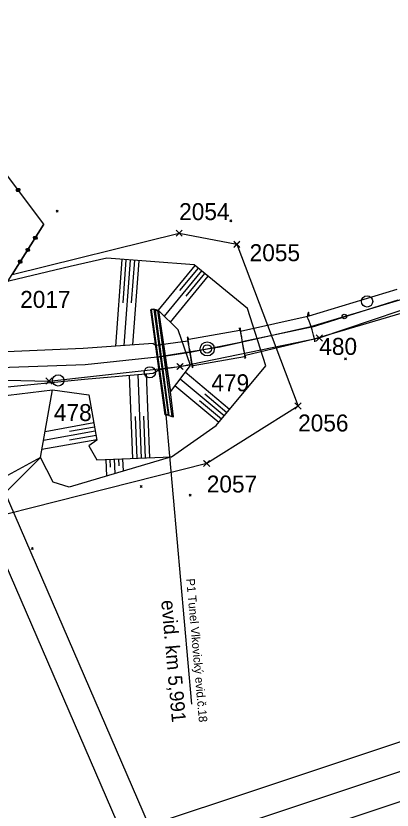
# Model space of a CAD drawing. Extents: x -866402 to -860377, y -1041908 to -1038598.
# Drawn here: x -864478.7 to -864412.1, y -1041549.4 to -1041408.8 of the extents above; entities that cross this region are included whole.
import ezdxf

# ---------------------------------------------------------------- set-up
doc = ezdxf.new("R2010")
doc.units = 0
for name, color, linetype in [('PS 02 trasa', 7, 'Continuous'), ('SZDC', 7, 'Continuous'), ('Vrstva 1', 7, 'Continuous'), ('Vrstva 18', 7, 'Continuous'), ('Vrstva 22', 7, 'Continuous'), ('Vrstva 43', 7, 'Continuous'), ('Vrstva 48', 7, 'Continuous'), ('Vrstva 49', 7, 'Continuous'), ('Vrstva 55', 7, 'Continuous'), ('Vrstva 60', 7, 'Continuous'), ('Vrstva 7', 7, 'Continuous')]:
    doc.layers.add(name, color=color, linetype=linetype)

msp = doc.modelspace()

# ---------------------------------------------------------------- linework, layer by layer
at = {"layer": 'PS 02 trasa'}
msp.add_lwpolyline([(-864722.99, -1041290.93), (-864709.89, -1041312.26), (-864696.82, -1041333.46), (-864683.65, -1041354.84), (-864669.99, -1041375.84), (-864670.05, -1041375.75), (-864654.2, -1041396.06), (-864636.99, -1041413.96), (-864617.09, -1041430.25), (-864595.73, -1041443.85), (-864573.11, -1041455.14), (-864549.39, -1041463.85), (-864525.46, -1041469.72), (-864500.14, -1041472.83), (-864472.89, -1041473.44), (-864449.7, -1041470.86), (-864425.04, -1041465.8), (-864401.28, -1041457.79)], dxfattribs=at)
at = {"layer": 'SZDC'}
msp.add_lwpolyline([(-864479.39, -1041454.55), (-864449.85, -1041447.26), (-864439.64, -1041449.22), (-864428.79, -1041477.86), (-864444.96, -1041488.02), (-864511.18, -1041504.77)], dxfattribs=at)
at = {"layer": 'Vrstva 1'}
for p, q in [((-864473.78, -1041445.69), (-864485.82, -1041429.74)), ((-864473.78, -1041445.69), (-864485.82, -1041429.74)), ((-864478.62, -1041439.45), (-864478.46, -1041439.33)), ((-864478.62, -1041439.45), (-864478.46, -1041439.33)), ((-864478.46, -1041439.33), (-864478.18, -1041439.37)), ((-864478.46, -1041439.33), (-864478.18, -1041439.37)), ((-864478.18, -1041439.37), (-864478.06, -1041439.53)), ((-864478.18, -1041439.37), (-864478.06, -1041439.53)), ((-864478.66, -1041439.73), (-864478.62, -1041439.45)), ((-864478.66, -1041439.73), (-864478.62, -1041439.45)), ((-864478.53, -1041439.89), (-864478.66, -1041439.73)), ((-864478.53, -1041439.89), (-864478.66, -1041439.73)), ((-864478.58, -1041439.67), (-864478.26, -1041439.43)), ((-864478.58, -1041439.67), (-864478.26, -1041439.43)), ((-864478.56, -1041439.53), (-864478.58, -1041439.67)), ((-864478.56, -1041439.53), (-864478.58, -1041439.67)), ((-864478.4, -1041439.41), (-864478.56, -1041439.53)), ((-864478.4, -1041439.41), (-864478.56, -1041439.53)), ((-864478.25, -1041439.93), (-864478.53, -1041439.89)), ((-864478.25, -1041439.93), (-864478.53, -1041439.89)), ((-864478.2, -1041439.51), (-864478.52, -1041439.75)), ((-864478.2, -1041439.51), (-864478.52, -1041439.75)), ((-864478.14, -1041439.59), (-864478.45, -1041439.83)), ((-864478.14, -1041439.59), (-864478.45, -1041439.83)), ((-864478.45, -1041439.83), (-864478.31, -1041439.85)), ((-864478.45, -1041439.83), (-864478.31, -1041439.85)), ((-864478.31, -1041439.85), (-864478.16, -1041439.73)), ((-864478.31, -1041439.85), (-864478.16, -1041439.73)), ((-864478.26, -1041439.43), (-864478.14, -1041439.59)), ((-864478.26, -1041439.43), (-864478.14, -1041439.59)), ((-864478.09, -1041439.81), (-864478.25, -1041439.93)), ((-864478.09, -1041439.81), (-864478.25, -1041439.93)), ((-864478.06, -1041439.53), (-864478.09, -1041439.81)), ((-864478.06, -1041439.53), (-864478.09, -1041439.81)), ((-864473.78, -1041445.69), (-864479.39, -1041454.55)), ((-864473.78, -1041445.69), (-864479.39, -1041454.55)), ((-864475.5, -1041447.85), (-864475.23, -1041447.79)), ((-864475.5, -1041447.85), (-864475.23, -1041447.79)), ((-864475.23, -1041447.79), (-864475.06, -1041447.89)), ((-864475.23, -1041447.79), (-864475.06, -1041447.89)), ((-864475.61, -1041448.02), (-864475.5, -1041447.85)), ((-864475.61, -1041448.02), (-864475.5, -1041447.85)), ((-864475.55, -1041448.29), (-864475.61, -1041448.02)), ((-864475.55, -1041448.29), (-864475.61, -1041448.02)), ((-864475.38, -1041448.4), (-864475.55, -1041448.29)), ((-864475.38, -1041448.4), (-864475.55, -1041448.29)), ((-864475.53, -1041448.07), (-864475.42, -1041447.9)), ((-864475.53, -1041448.07), (-864475.42, -1041447.9)), ((-864475.19, -1041448.28), (-864475.53, -1041448.07)), ((-864475.19, -1041448.28), (-864475.53, -1041448.07)), ((-864475.49, -1041448.21), (-864475.33, -1041448.32)), ((-864475.49, -1041448.21), (-864475.33, -1041448.32)), ((-864475.47, -1041447.99), (-864475.14, -1041448.2)), ((-864475.47, -1041447.99), (-864475.14, -1041448.2)), ((-864475.42, -1041447.9), (-864475.08, -1041448.11)), ((-864475.42, -1041447.9), (-864475.08, -1041448.11)), ((-864475.1, -1041448.34), (-864475.38, -1041448.4)), ((-864475.1, -1041448.34), (-864475.38, -1041448.4)), ((-864475.33, -1041448.32), (-864475.19, -1041448.28)), ((-864475.33, -1041448.32), (-864475.19, -1041448.28)), ((-864475.11, -1041447.98), (-864475.28, -1041447.87)), ((-864475.11, -1041447.98), (-864475.28, -1041447.87)), ((-864475.08, -1041448.11), (-864475.11, -1041447.98)), ((-864475.08, -1041448.11), (-864475.11, -1041447.98)), ((-864475, -1041448.17), (-864475.1, -1041448.34)), ((-864475, -1041448.17), (-864475.1, -1041448.34)), ((-864475.06, -1041447.89), (-864475, -1041448.17)), ((-864475.06, -1041447.89), (-864475, -1041448.17)), ((-864476.95, -1041450.13), (-864476.84, -1041449.96)), ((-864476.95, -1041450.13), (-864476.84, -1041449.96)), ((-864476.89, -1041450.41), (-864476.95, -1041450.13)), ((-864476.89, -1041450.41), (-864476.95, -1041450.13)), ((-864476.72, -1041450.51), (-864476.89, -1041450.41)), ((-864476.72, -1041450.51), (-864476.89, -1041450.41)), ((-864476.86, -1041450.18), (-864476.76, -1041450.01)), ((-864476.86, -1041450.18), (-864476.76, -1041450.01)), ((-864476.53, -1041450.4), (-864476.86, -1041450.18)), ((-864476.53, -1041450.4), (-864476.86, -1041450.18)), ((-864476.84, -1041449.96), (-864476.57, -1041449.9)), ((-864476.84, -1041449.96), (-864476.57, -1041449.9)), ((-864476.83, -1041450.32), (-864476.66, -1041450.43)), ((-864476.83, -1041450.32), (-864476.66, -1041450.43)), ((-864476.81, -1041450.1), (-864476.47, -1041450.31)), ((-864476.81, -1041450.1), (-864476.47, -1041450.31)), ((-864476.76, -1041450.01), (-864476.42, -1041450.23)), ((-864476.76, -1041450.01), (-864476.42, -1041450.23)), ((-864476.44, -1041450.45), (-864476.72, -1041450.51)), ((-864476.44, -1041450.45), (-864476.72, -1041450.51)), ((-864476.66, -1041450.43), (-864476.53, -1041450.4)), ((-864476.66, -1041450.43), (-864476.53, -1041450.4)), ((-864476.45, -1041450.09), (-864476.62, -1041449.98)), ((-864476.45, -1041450.09), (-864476.62, -1041449.98)), ((-864476.57, -1041449.9), (-864476.4, -1041450.01)), ((-864476.57, -1041449.9), (-864476.4, -1041450.01)), ((-864476.42, -1041450.23), (-864476.45, -1041450.09)), ((-864476.42, -1041450.23), (-864476.45, -1041450.09)), ((-864476.33, -1041450.28), (-864476.44, -1041450.45)), ((-864476.33, -1041450.28), (-864476.44, -1041450.45)), ((-864476.4, -1041450.01), (-864476.33, -1041450.28)), ((-864476.4, -1041450.01), (-864476.33, -1041450.28)), ((-864478.18, -1041452.07), (-864477.9, -1041452.01)), ((-864478.18, -1041452.07), (-864477.9, -1041452.01)), ((-864477.9, -1041452.01), (-864477.73, -1041452.12)), ((-864477.9, -1041452.01), (-864477.73, -1041452.12)), ((-864478.29, -1041452.24), (-864478.18, -1041452.07)), ((-864478.29, -1041452.24), (-864478.18, -1041452.07)), ((-864478.22, -1041452.52), (-864478.29, -1041452.24)), ((-864478.22, -1041452.52), (-864478.29, -1041452.24)), ((-864478.05, -1041452.62), (-864478.22, -1041452.52)), ((-864478.05, -1041452.62), (-864478.22, -1041452.52)), ((-864478.2, -1041452.3), (-864478.09, -1041452.13)), ((-864478.2, -1041452.3), (-864478.09, -1041452.13)), ((-864477.86, -1041452.51), (-864478.2, -1041452.3)), ((-864477.86, -1041452.51), (-864478.2, -1041452.3)), ((-864478.17, -1041452.43), (-864478, -1041452.54)), ((-864478.17, -1041452.43), (-864478, -1041452.54)), ((-864478.15, -1041452.21), (-864477.81, -1041452.42)), ((-864478.15, -1041452.21), (-864477.81, -1041452.42)), ((-864478.09, -1041452.13), (-864477.76, -1041452.34)), ((-864478.09, -1041452.13), (-864477.76, -1041452.34)), ((-864477.78, -1041452.56), (-864478.05, -1041452.62)), ((-864477.78, -1041452.56), (-864478.05, -1041452.62)), ((-864478, -1041452.54), (-864477.86, -1041452.51)), ((-864478, -1041452.54), (-864477.86, -1041452.51)), ((-864477.79, -1041452.2), (-864477.96, -1041452.09)), ((-864477.79, -1041452.2), (-864477.96, -1041452.09)), ((-864477.76, -1041452.34), (-864477.79, -1041452.2)), ((-864477.76, -1041452.34), (-864477.79, -1041452.2)), ((-864477.67, -1041452.39), (-864477.78, -1041452.56)), ((-864477.67, -1041452.39), (-864477.78, -1041452.56)), ((-864477.73, -1041452.12), (-864477.67, -1041452.39)), ((-864477.73, -1041452.12), (-864477.67, -1041452.39))]:
    msp.add_line(p, q, dxfattribs=at)
for points in [[(-865224.28, -1040522.07), (-864724.07, -1041678.52), (-864451.49, -1041560.62), (-864951.69, -1040404.17)], [(-864954.3, -1040410.74), (-864458.06, -1041558.01), (-864721.47, -1041671.94), (-865217.7, -1040524.67)], [(-864678.84, -1041637.08), (-863881.88, -1041371.71), (-863975.7, -1041089.93), (-864772.67, -1041355.3)], [(-863888.2, -1041368.54), (-864675.68, -1041630.76), (-864766.35, -1041358.47), (-863978.87, -1041096.25)], [(-864672.52, -1041624.44), (-864089.02, -1041430.15), (-864176.53, -1041167.33), (-864760.03, -1041361.63)]]:
    msp.add_lwpolyline(points, close=True, dxfattribs=at)
msp.add_lwpolyline([(-864660.55, -1041384.31), (-864648.76, -1041398.29), (-864637.32, -1041409.88), (-864628.74, -1041417.57), (-864614.31, -1041428.89), (-864608.46, -1041432.98), (-864598.06, -1041439.57), (-864596.17, -1041440.69), (-864581.14, -1041448.68), (-864566.16, -1041455.3), (-864550.67, -1041460.81), (-864535, -1041465.12), (-864518.28, -1041468.45), (-864503.16, -1041470.3), (-864484.93, -1041471.16), (-864466.46, -1041470.5), (-864453.72, -1041469.17), (-864442.57, -1041467.38), (-864426.53, -1041463.8), (-864410.77, -1041459.05), (-864395.41, -1041453.49), (-864380.31, -1041447.45), (-864365.19, -1041441.22)], dxfattribs=at)
msp.add_circle((-864420.61, -1041462.02), 0.4, dxfattribs=at)
at = {"layer": 'Vrstva 18'}
msp.add_line((-864453.52, -1041460.92), (-864451.4, -1041475.34), dxfattribs=at)
at = {"layer": 'Vrstva 22'}
for p, q in [((-864426.84, -1041461.87), (-864411.27, -1041457.19)), ((-864426.44, -1041463.92), (-864411.08, -1041459.06)), ((-864452.34, -1041479.41), (-864454.88, -1041460.81)), ((-864454.78, -1041460.76), (-864452.23, -1041479.39)), ((-864454.78, -1041460.76), (-864454.42, -1041464.2)), ((-864454.3, -1041460.7), (-864451.82, -1041479.39)), ((-864451.59, -1041479.52), (-864454.02, -1041460.98)), ((-864453.65, -1041460.96), (-864451.13, -1041479.7)), ((-864438.97, -1041464.58), (-864426.84, -1041461.87)), ((-864425.92, -1041465.95), (-864410.54, -1041461.4)), ((-864454.42, -1041464.2), (-864453.97, -1041467.09)), ((-864448.14, -1041466), (-864439.08, -1041464.43)), ((-864439.08, -1041464.43), (-864438.97, -1041464.58)), ((-864426.44, -1041463.92), (-864438.7, -1041466.47)), ((-864448.3, -1041466.3), (-864448.14, -1041466)), ((-864438.13, -1041468.84), (-864425.92, -1041465.95)), ((-864453.97, -1041467.09), (-864448.3, -1041466.3)), ((-864447.89, -1041468.33), (-864438.72, -1041466.48)), ((-864453.72, -1041469.2), (-864447.92, -1041468.33)), ((-864438.29, -1041469.09), (-864438.13, -1041468.84)), ((-864447.35, -1041470.67), (-864438.29, -1041469.09)), ((-864453.41, -1041471.4), (-864447.57, -1041470.5)), ((-864453.41, -1041471.4), (-864452.23, -1041479.39)), ((-864447.57, -1041470.5), (-864447.35, -1041470.67)), ((-864452.2, -1041479.4), (-864447.64, -1041530.6))]:
    msp.add_line(p, q, dxfattribs=at)
for points in [[(-864452.34, -1041479.4), (-864454.88, -1041460.81), (-864454.3, -1041460.7)], [(-864454.88, -1041460.81), (-864454.88, -1041460.81), (-864454.78, -1041460.76), (-864454.3, -1041460.7)], [(-864453.52, -1041460.92), (-864454.3, -1041460.7), (-864454.02, -1041460.98), (-864453.65, -1041460.96), (-864453.52, -1041460.92)], [(-864450.87, -1041479.78), (-864451.4, -1041475.34), (-864453.52, -1041460.92)], [(-864452.34, -1041479.4), (-864451.82, -1041479.39), (-864452.23, -1041479.39), (-864452.34, -1041479.41), (-864452.34, -1041479.4)], [(-864451.82, -1041479.39), (-864451.59, -1041479.52), (-864451.13, -1041479.7), (-864450.87, -1041479.78)]]:
    msp.add_lwpolyline(points, dxfattribs=at)
for centre, major_axis, ratio, start_param, end_param in [((-864427.25, -1041465.38), (0.29, 4.13), 0.075187, 5.733522, 6.926806), ((-864426.77, -1041464.02), (-0.81, 2.4), 0.13361, 3.872442, 5.615382), ((-864437.76, -1041469.77), (-1.42, 5.78), 0.001309, 5.836222, 6.67513), ((-864438.46, -1041468.91), (-0.59, 4.89), 0.006668, 5.801505, 6.808639), ((-864438.61, -1041466.75), (-0.43, 2.33), 0.022913, 0.338748, 2.967743), ((-864438.55, -1041466.7), (-0.48, 2.66), 0.038159, 0.708846, 2.579053), ((-864446.52, -1041471.09), (-1.84, 5.48), 0.036754, 5.891671, 6.712322), ((-864447.84, -1041470.25), (-0.52, 4.52), 0.003272, 5.712449, 6.791568), ((-864426.66, -1041462.38), (0.86, -4.14), 0.003335, 5.74674, 6.912515), ((-864453.15, -1041471.01), (-0.97, 4.51), 0.007327, 5.761645, 6.832421), ((-864453.67, -1041469.21), (-0.38, 2.66), 0.019519, 0.693815, 2.573075), ((-864447.89, -1041468.39), (-0.4, 2.35), 0.0046, 3.316639, 5.983522), ((-864448.01, -1041468.37), (-0.43, 2.54), 0.036073, 3.68762, 5.570671), ((-864439.24, -1041464.04), (1.17, -5.28), 0.021155, 5.902671, 6.711599), ((-864439.84, -1041463.38), (1.69, -6.05), 0.02472, 5.941146, 6.63286), ((-864453.97, -1041467.04), (0.64, -4.87), 0.005311, 5.818849, 6.716804), ((-864448.3, -1041466.39), (0.8, -4.61), 0.007744, 5.830962, 6.748386), ((-864446.99, -1041465.63), (-0.47, -5.46), 0.035019, 5.907213, 6.685909)]:
    msp.add_ellipse(centre, major_axis=major_axis, ratio=ratio, start_param=start_param, end_param=end_param, dxfattribs=at)
at = {"layer": 'Vrstva 43'}
for centre in [(-864416.57, -1041459.34), (-864455.01, -1041471.89), (-864471.26, -1041473.32)]:
    msp.add_circle(centre, 1, dxfattribs=at)
at = {"layer": 'Vrstva 48'}
for p, q in [((-864460.01, -1041451.91), (-864461.14, -1041467.26)), ((-864459.26, -1041451.96), (-864459.82, -1041459.59)), ((-864458.51, -1041452.02), (-864459.63, -1041467.16)), ((-864457.76, -1041452.07), (-864458.32, -1041459.59)), ((-864457.01, -1041452.13), (-864458.11, -1041467.05)), ((-864447.07, -1041452.96), (-864453.58, -1041460.9)), ((-864446.49, -1041453.44), (-864449.76, -1041457.42)), ((-864445.91, -1041453.91), (-864452.49, -1041461.94)), ((-864445.33, -1041454.39), (-864448.64, -1041458.43)), ((-864444.75, -1041454.86), (-864451.41, -1041463)), ((-864458.03, -1041487.13), (-864458.61, -1041472.41)), ((-864456.53, -1041487.07), (-864457.12, -1041472.28)), ((-864455.03, -1041487.01), (-864455.62, -1041472.16)), ((-864441.88, -1041479.61), (-864449.68, -1041473.08)), ((-864440.91, -1041478.46), (-864448.77, -1041471.89)), ((-864442.84, -1041480.76), (-864450.59, -1041474.28)), ((-864441.39, -1041479.04), (-864445.31, -1041475.76)), ((-864442.36, -1041480.19), (-864446.24, -1041476.93)), ((-864457.28, -1041487.1), (-864457.57, -1041479.72)), ((-864455.78, -1041487.04), (-864456.08, -1041479.63)), ((-864464.96, -1041480.85), (-864473.58, -1041482.41)), ((-864464.69, -1041482.33), (-864473.86, -1041483.98)), ((-864464.82, -1041481.59), (-864469.27, -1041482.39)), ((-864464.42, -1041483.81), (-864474.15, -1041485.56)), ((-864464.56, -1041483.07), (-864469.28, -1041483.92)), ((-864462.85, -1041487.32), (-864462.73, -1041490.26)), ((-864462.1, -1041487.29), (-864462.04, -1041488.67)), ((-864461.35, -1041487.26), (-864461.25, -1041489.82)), ((-864460.6, -1041487.23), (-864460.55, -1041488.42)), ((-864459.85, -1041487.2), (-864459.76, -1041489.39))]:
    msp.add_line(p, q, dxfattribs=at)
at = {"layer": 'Vrstva 49'}
for p, q in [((-864471.62, -1041443.17), (-864471.27, -1041443.53)), ((-864471.62, -1041443.53), (-864471.27, -1041443.17)), ((-864440.89, -1041444.88), (-864440.53, -1041445.23)), ((-864440.89, -1041445.23), (-864440.53, -1041444.88)), ((-864437.74, -1041460.6), (-864447.21, -1041452.85)), ((-864434.48, -1041470.77), (-864437.74, -1041460.6)), ((-864447.84, -1041470.68), (-864450.01, -1041464.39)), ((-864454.47, -1041466.8), (-864453.97, -1041467.09)), ((-864420.59, -1041469.33), (-864420.24, -1041469.68)), ((-864420.59, -1041469.68), (-864420.24, -1041469.33)), ((-864451.4, -1041475.34), (-864447.84, -1041470.68)), ((-864443.31, -1041481.33), (-864434.48, -1041470.77)), ((-864484.68, -1041474.89), (-864466.62, -1041473.1)), ((-864466.62, -1041473.1), (-864454.46, -1041472.06)), ((-864483.49, -1041476.32), (-864472.24, -1041474.98)), ((-864474.41, -1041486.99), (-864472.24, -1041474.98)), ((-864472.24, -1041474.98), (-864465.85, -1041475.88)), ((-864465.85, -1041475.88), (-864464.41, -1041483.88)), ((-864451.21, -1041486.86), (-864443.31, -1041481.33)), ((-864464.41, -1041483.88), (-864465.81, -1041484.91)), ((-864465.81, -1041484.91), (-864464.42, -1041487.38)), ((-864451.21, -1041486.86), (-864469.31, -1041492.21)), ((-864464.42, -1041487.38), (-864451.21, -1041486.86)), ((-864456.74, -1041491.94), (-864456.38, -1041492.29)), ((-864456.74, -1041492.29), (-864456.38, -1041491.94)), ((-864448.08, -1041493.44), (-864447.72, -1041493.79)), ((-864448.08, -1041493.79), (-864447.72, -1041493.44)), ((-864476.01, -1041502.87), (-864475.66, -1041503.22)), ((-864476.01, -1041503.22), (-864475.66, -1041502.87))]:
    msp.add_line(p, q, dxfattribs=at)
for points in [[(-864447.21, -1041452.85), (-864462.67, -1041451.71), (-864469.14, -1041453.19), (-864481.26, -1041456.03), (-864501.22, -1041465.72)], [(-864454.3, -1041460.7), (-864454.78, -1041460.76), (-864454.42, -1041464.2), (-864453.97, -1041467.09)], [(-864450.01, -1041464.39), (-864453.52, -1041460.92), (-864454.3, -1041460.7)], [(-864454.47, -1041466.8), (-864466.86, -1041467.66), (-864484.56, -1041468.43), (-864502.42, -1041467.09)], [(-864454.46, -1041472.06), (-864453.41, -1041471.4), (-864452.23, -1041479.39), (-864451.82, -1041479.39), (-864451.59, -1041479.52), (-864451.13, -1041479.7), (-864450.87, -1041479.78), (-864451.4, -1041475.34)], [(-864474.41, -1041486.99), (-864486.78, -1041499.26), (-864492.46, -1041497.53), (-864495.23, -1041493.42)], [(-864474.41, -1041486.99), (-864481.53, -1041490.84), (-864486.14, -1041491.12)], [(-864469.31, -1041492.21), (-864472.17, -1041491.31), (-864474.41, -1041486.99)]]:
    msp.add_lwpolyline(points, dxfattribs=at)
at = {"layer": 'Vrstva 55'}
msp.add_line((-864473.78, -1041445.69), (-864485.82, -1041429.74), dxfattribs=at)
msp.add_lwpolyline([(-864511.18, -1041504.77), (-864479.39, -1041454.55), (-864473.78, -1041445.69)], dxfattribs=at)
at = {"layer": 'Vrstva 60'}
for p, q in [((-864449.4, -1041447.71), (-864450.4, -1041446.71)), ((-864449.4, -1041446.81), (-864450.4, -1041447.81)), ((-864450.3, -1041447.71), (-864449.3, -1041446.71)), ((-864450.3, -1041446.81), (-864449.3, -1041447.81)), ((-864449.85, -1041447.26), (-864449.85, -1041447.26)), ((-864439.19, -1041449.67), (-864440.19, -1041448.67)), ((-864439.19, -1041448.77), (-864440.19, -1041449.77)), ((-864440.09, -1041449.67), (-864439.09, -1041448.67)), ((-864440.09, -1041448.77), (-864439.09, -1041449.77)), ((-864439.64, -1041449.22), (-864439.64, -1041449.22)), ((-864424.59, -1041466.25), (-864425.59, -1041465.25)), ((-864424.59, -1041465.35), (-864425.59, -1041466.35)), ((-864425.49, -1041466.25), (-864424.49, -1041465.25)), ((-864425.49, -1041465.35), (-864424.49, -1041466.35)), ((-864425.04, -1041465.8), (-864425.04, -1041465.8)), ((-864449.25, -1041471.31), (-864450.25, -1041470.31)), ((-864449.25, -1041470.41), (-864450.25, -1041471.41)), ((-864450.15, -1041471.31), (-864449.15, -1041470.31)), ((-864450.15, -1041470.41), (-864449.15, -1041471.41)), ((-864449.7, -1041470.86), (-864449.7, -1041470.86)), ((-864472.44, -1041473.89), (-864473.44, -1041472.89)), ((-864472.44, -1041472.99), (-864473.44, -1041473.99)), ((-864473.34, -1041473.89), (-864472.34, -1041472.89)), ((-864473.34, -1041472.99), (-864472.34, -1041473.99)), ((-864472.89, -1041473.44), (-864472.89, -1041473.44)), ((-864428.34, -1041478.31), (-864429.34, -1041477.31)), ((-864429.24, -1041478.31), (-864428.24, -1041477.31)), ((-864428.34, -1041477.41), (-864429.34, -1041478.41)), ((-864429.24, -1041477.41), (-864428.24, -1041478.41)), ((-864428.79, -1041477.86), (-864428.79, -1041477.86)), ((-864444.52, -1041488.47), (-864445.52, -1041487.47)), ((-864444.52, -1041487.57), (-864445.52, -1041488.57)), ((-864445.42, -1041488.47), (-864444.42, -1041487.47)), ((-864445.42, -1041487.57), (-864444.42, -1041488.57)), ((-864444.96, -1041488.02), (-864444.96, -1041488.02))]:
    msp.add_line(p, q, dxfattribs=at)
at = {"layer": 'Vrstva 7'}
for radius in [1.25, 0.752]:
    msp.add_circle((-864444.87, -1041467.75), radius, dxfattribs=at)

# ---------------------------------------------------------------- texts
at = {"layer": 'Vrstva 18'}
for s, height, p in [('P1 Tunel Vlkovický evid.č.18', 1.5, (-864448.59, -1041508.45)), ('evid. km 5,991', 2.5, (-864453.03, -1041512.29))]:
    msp.add_text(s, height=height, rotation=275.087, dxfattribs=at).set_placement(p)
at = {"layer": 'Vrstva 60'}
for s, p in [('2054', (-864449.85, -1041444.95)), ('2055', (-864437.37, -1041452.22)), ('2017', (-864477.99, -1041460.48)), ('480', (-864425.04, -1041468.8)), ('479', (-864444.15, -1041475.24)), ('478', (-864472.02, -1041480.51)), ('2056', (-864428.79, -1041482.36)), ('2057', (-864444.96, -1041493.16))]:
    msp.add_text(s, height=3, dxfattribs=at).set_placement(p)

doc.saveas('drawing.dxf')
